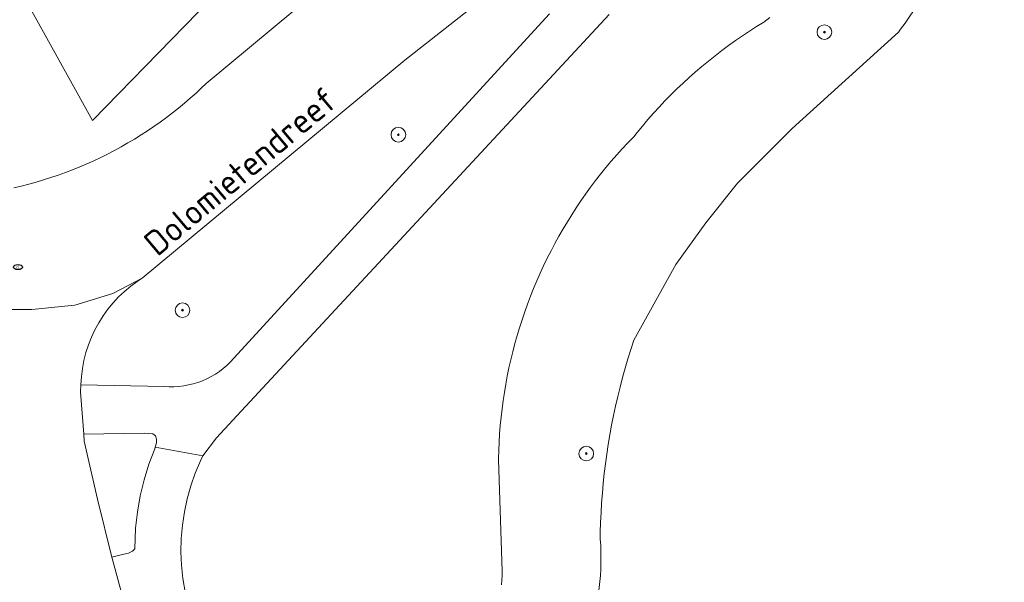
# Model space of a CAD drawing. Header units: metres. Extents: x 152610 to 160096, y 456114 to 462495.
# Tile 540 of 656: x 158378 to 158431, y 460654 to 460684. Entities that reach past the tile are written whole.
import ezdxf
from ezdxf.enums import TextEntityAlignment as Align

# ---------------------------------------------------------------- set-up
doc = ezdxf.new("R2010")
doc.units = ezdxf.units.M
doc.header["$LTSCALE"] = 0.5
doc.layers.get('0').update_dxf_attribs({"linetype": 'CONTINUOUS'})
for name, color, linetype, lineweight in [('B-PV-GK-BESCHOEIING-G', 251, 'GK-BESCHOEIING-SO', 18), ('B-PV-GR-BEPLANTING_CULTUUR_BOSPLANTSOEN-GV', 251, 'CONTINUOUS', 18), ('B-PV-GR-BOOM-S', 251, 'CONTINUOUS', 25), ('B-PV-GW-TALUD_KRUIN-G', 251, 'CONTINUOUS', 18), ('B-PV-IE-MEUBILAIR-S', 251, 'CONTINUOUS', 25), ('B-PV-OG-TERREIN_BEGROEID-GV', 251, 'CONTINUOUS', 18), ('B-PV-OG-TOPOGRAFIE-T18', 1, 'CONTINUOUS', 18), ('B-PV-OG-WATER_SLOOT-GV', 251, 'CONTINUOUS', 18), ('B-PV-VH-GESLOTENVERHARDING_ASFALT-GV', 251, 'CONTINUOUS', 18), ('B-PV-VH-OPENVERHARDING_STRAATBAKSTEEN-GV', 251, 'CONTINUOUS', 18)]:
    doc.layers.add(name, color=color, linetype=linetype, lineweight=lineweight)
doc.styles.add('NLCS-ISO', font='NLCS-ISO.ttf')
doc.styles.add('NLCS-ISO-M750-T18', font='NLCS-ISO.ttf', dxfattribs={"height": 1.35})
doc.linetypes.add('GK-BESCHOEIING-SO', pattern='A,18,-3,[1,NLCS.SHX,S=0.6,R=0,X=0,Y=0],-3', length=24)

# ---------------------------------------------------------------- blocks, each defined once
blk = doc.blocks.new('SIE-MEUBILAIR_PUT_RIOOLPUT-SO')
blk.add_ellipse((0, 0), major_axis=(1.25, 0), ratio=0.54)
at = {"style": 'NLCS-ISO'}
blk.add_text('ri', height=0.75, dxfattribs=at).set_placement((-0.04, 0.07), align=Align.MIDDLE_CENTER)
blk = doc.blocks.new('SGR-BOOM_GBKN-SO')
at = {"linetype": 'ByBlock', "lineweight": 18}
h = blk.add_hatch(color=0, dxfattribs=at)
h.dxf.hatch_style = 1
edge = h.paths.add_edge_path()
edge.add_arc((0, 0), 0.25, 0, 360)
at = {"color": 0, "linetype": 'ByBlock', "lineweight": 18}
for radius in [2, 0.25]:
    blk.add_circle((0, 0), radius, dxfattribs=at)
at = {"color": 0, "linetype": 'ByBlock', "lineweight": 18, "style": 'NLCS-ISO'}
blk.add_attdef('SOORT', (2.5, 0), '', height=1.5, dxfattribs=at)

msp = doc.modelspace()

# ---------------------------------------------------------------- linework, layer by layer
at = {"layer": 'B-PV-GK-BESCHOEIING-G', "flags": 128}
msp.add_lwpolyline([(158394.204, 460635.103), (158399.672, 460637.24), (158409.428, 460638.273), (158411.181, 460638.433), (158412.478, 460638.267), (158421.206, 460634.758), (158427.086, 460632.8), (158430.253, 460632.241), (158431.912, 460632.134), (158433.188, 460632.444), (158434.158, 460632.868), (158435.279, 460633.826), (158436.385, 460634.963), (158436.437, 460635.067), (158436.535, 460635.278), (158436.625, 460635.492), (158436.708, 460635.709), (158436.783, 460635.929), (158436.851, 460636.151), (158436.911, 460636.376), (158436.963, 460636.602), (158437.007, 460636.83), (158437.044, 460637.06), (158437.073, 460637.29), (158437.093, 460637.522), (158437.106, 460637.754), (158437.11, 460637.986), (158437.107, 460638.218), (158437.096, 460638.45), (158437.077, 460638.682), (158437.049, 460638.913), (158437.032, 460639.032), (158436.67, 460644.936), (158435.282, 460656.573), (158435.204, 460657.212), (158435.102, 460658.112), (158435.007, 460659.013), (158434.92, 460659.915), (158434.842, 460660.818), (158434.771, 460661.721), (158434.708, 460662.625), (158434.653, 460663.529), (158434.607, 460664.434), (158434.568, 460665.339), (158434.537, 460666.245), (158434.514, 460667.15), (158434.5, 460668.056), (158434.493, 460668.962), (158434.494, 460669.868), (158434.503, 460670.774), (158434.52, 460671.68), (158434.546, 460672.586), (158434.579, 460673.491), (158434.62, 460674.396), (158435.158, 460683.298), (158435.191, 460691.058), (158435.594, 460702.579), (158435.631, 460703.569), (158435.683, 460704.779), (158435.743, 460705.988), (158435.811, 460707.197), (158435.888, 460708.406), (158435.972, 460709.614), (158436.064, 460710.821), (158436.164, 460712.028), (158436.272, 460713.235), (158436.388, 460714.44), (158436.512, 460715.645), (158436.644, 460716.848), (158436.784, 460718.051), (158436.932, 460719.253), (158437.087, 460720.454), (158437.251, 460721.654), (158437.423, 460722.853), (158437.602, 460724.051), (158437.79, 460725.247), (158437.985, 460726.442), (158438.188, 460727.636), (158438.399, 460728.829), (158438.618, 460730.02), (158438.845, 460731.209), (158439.08, 460732.397), (158439.322, 460733.584), (158439.573, 460734.769), (158439.831, 460735.952), (158440.097, 460737.133), (158440.371, 460738.313), (158440.652, 460739.491), (158440.942, 460740.667), (158441.239, 460741.841), (158441.544, 460743.013), (158441.856, 460744.183), (158442.177, 460745.35), (158442.505, 460746.516), (158442.84, 460747.68), (158443.184, 460748.841), (158443.628, 460749.999), (158445.924, 460758.546), (158447.558, 460782.625), (158447.564, 460782.711), (158447.769, 460785.017), (158449.775, 460812.682), (158449.779, 460812.904), (158449.776, 460813.125), (158449.764, 460813.346), (158449.745, 460813.567), (158449.717, 460813.787), (158449.682, 460814.006), (158449.639, 460814.223), (158449.588, 460814.439), (158449.529, 460814.652), (158449.462, 460814.864), (158449.388, 460815.073), (158449.307, 460815.279), (158449.218, 460815.482), (158449.122, 460815.681), (158449.018, 460815.877), (158448.908, 460816.069), (158448.791, 460816.258), (158448.667, 460816.441), (158448.536, 460816.62), (158448.399, 460816.795), (158448.256, 460816.964), (158448.107, 460817.128), (158447.952, 460817.286), (158447.792, 460817.439), (158447.626, 460817.586), (158447.455, 460817.727), (158447.279, 460817.861), (158447.098, 460817.989), (158446.913, 460818.111), (158446.723, 460818.225), (158446.529, 460818.333), (158446.332, 460818.434), (158446.131, 460818.528), (158445.927, 460818.614), (158445.72, 460818.693), (158445.51, 460818.764), (158445.298, 460818.827), (158445.083, 460818.883), (158444.867, 460818.932), (158444.649, 460818.972), (158444.43, 460819.004), (158444.21, 460819.029), (158443.989, 460819.045), (158443.767, 460819.054), (158443.546, 460819.055), (158443.324, 460819.047), (158443.103, 460819.032), (158442.883, 460819.008), (158442.663, 460818.977), (158442.445, 460818.938), (158442.229, 460818.891), (158442.014, 460818.836), (158441.802, 460818.773), (158441.591, 460818.703), (158441.384, 460818.625), (158441.179, 460818.54), (158440.978, 460818.448), (158440.78, 460818.348), (158440.586, 460818.241), (158440.396, 460818.127), (158440.21, 460818.007), (158440.028, 460817.88), (158439.851, 460817.746), (158439.68, 460817.606), (158439.513, 460817.46), (158439.352, 460817.308), (158439.196, 460817.151), (158439.046, 460816.987), (158438.988, 460816.921), (158438.866, 460816.777), (158438.214, 460816.009), (158437.556, 460815.246), (158436.891, 460814.489), (158436.221, 460813.737), (158435.545, 460812.99), (158434.862, 460812.249), (158429.86, 460807.383), (158424.676, 460802.557), (158419.639, 460799.152), (158413.442, 460794.893), (158409.963, 460792.467), (158407.891, 460791.057), (158406.398, 460790.393), (158404.141, 460789.745), (158402.493, 460789.442), (158399.053, 460789.19), (158397.166, 460789.162), (158395.23, 460789.316), (158391.988, 460789.722), (158383.812, 460791.441), (158372.67, 460793.444), (158366.128, 460794.178), (158362.372, 460794.22), (158359.77, 460794.171), (158356.093, 460793.631), (158348.759, 460792.275), (158343.766, 460791.768), (158340.945, 460791.622), (158338.476, 460791.774), (158334.765, 460792.368), (158332.303, 460793.054), (158329.764, 460793.91), (158326.871, 460795.099), (158322.297, 460796.948), (158318.63, 460798.391), (158313.289, 460801.421), (158313.001, 460801.623), (158312.428, 460802.033), (158311.861, 460802.45), (158311.298, 460802.874), (158310.74, 460803.304), (158310.187, 460803.74), (158309.639, 460804.182), (158309.096, 460804.631), (158308.974, 460804.74), (158308.279, 460805.369), (158307.589, 460806.003), (158306.905, 460806.643), (158306.227, 460807.289), (158305.554, 460807.94), (158304.887, 460808.598), (158304.225, 460809.261), (158303.569, 460809.929), (158302.919, 460810.604), (158302.274, 460811.283), (158301.635, 460811.969), (158301.003, 460812.659), (158300.376, 460813.355), (158299.755, 460814.057), (158299.14, 460814.763), (158298.531, 460815.475), (158297.928, 460816.192), (158297.332, 460816.914), (158296.741, 460817.642), (158296.157, 460818.374), (158295.579, 460819.111), (158295.008, 460819.853), (158294.442, 460820.6), (158293.884, 460821.352), (158293.331, 460822.109), (158292.785, 460822.87), (158292.246, 460823.636), (158291.713, 460824.406), (158291.356, 460825.047), (158290.995, 460825.712), (158290.641, 460826.38), (158290.294, 460827.052), (158289.955, 460827.728), (158289.622, 460828.408), (158289.297, 460829.091), (158288.978, 460829.777), (158288.667, 460830.467), (158288.364, 460831.16), (158288.068, 460831.856), (158287.779, 460832.555), (158287.497, 460833.258), (158287.223, 460833.963), (158286.957, 460834.671), (158286.698, 460835.382), (158286.446, 460836.095), (158286.202, 460836.811), (158285.966, 460837.53), (158285.737, 460838.251), (158285.516, 460838.975), (158285.303, 460839.7), (158285.097, 460840.428), (158284.899, 460841.159), (158284.708, 460841.891), (158284.526, 460842.625), (158284.351, 460843.361), (158284.184, 460844.099), (158284.117, 460844.337), (158283.904, 460845.111), (158283.699, 460845.887), (158283.502, 460846.665), (158283.313, 460847.445), (158283.131, 460848.226), (158282.957, 460849.01), (158282.791, 460849.795), (158282.633, 460850.582), (158282.483, 460851.371), (158282.34, 460852.16), (158282.206, 460852.952), (158282.079, 460853.744), (158281.96, 460854.538), (158281.85, 460855.333), (158281.747, 460856.129), (158281.652, 460856.926), (158281.565, 460857.724), (158281.485, 460858.523), (158281.414, 460859.322), (158281.351, 460860.122), (158281.296, 460860.923), (158281.23, 460861.521), (158281.088, 460862.87), (158280.953, 460864.221), (158280.827, 460865.572), (158280.708, 460866.924), (158280.598, 460868.276), (158280.495, 460869.629), (158280.401, 460870.983), (158280.314, 460872.338), (158280.235, 460873.692), (158280.165, 460875.048), (158280.102, 460876.403), (158280.047, 460877.759), (158280.001, 460879.116), (158279.962, 460880.472), (158279.931, 460881.829), (158279.908, 460883.186), (158279.894, 460884.543), (158279.887, 460885.9), (158279.891, 460885.99), (158279.945, 460886.984), (158280.006, 460887.977), (158280.075, 460888.969), (158280.152, 460889.961), (158280.237, 460890.952), (158280.33, 460891.943), (158280.431, 460892.932), (158280.54, 460893.921), (158280.657, 460894.909), (158280.781, 460895.896), (158280.914, 460896.882), (158280.984, 460897.375), (158281.062, 460900.771), (158281.337, 460903.298), (158281.91, 460905.435), (158283.375, 460910.513), (158284.626, 460914.493), (158285.804, 460917.691), (158287.575, 460922.665), (158288.803, 460925.31), (158289.746, 460927.85), (158290.111, 460929.358), (158290.135, 460930.33), (158290.085, 460930.94), (158289.815, 460931.654), (158289.096, 460933.16), (158288.946, 460933.364), (158288.79, 460933.564), (158288.628, 460933.758), (158288.46, 460933.947), (158288.286, 460934.131), (158288.106, 460934.309), (158287.92, 460934.481), (158287.73, 460934.648), (158287.534, 460934.808), (158287.333, 460934.962), (158287.127, 460935.109), (158286.917, 460935.25), (158286.722, 460935.373), (158286.448, 460935.482), (158286.172, 460935.584), (158285.893, 460935.678), (158285.611, 460935.765), (158285.328, 460935.844), (158285.042, 460935.915), (158284.754, 460935.978), (158284.465, 460936.034), (158284.174, 460936.082), (158283.882, 460936.121), (158283.589, 460936.153), (158283.296, 460936.177), (158283.002, 460936.193), (158282.707, 460936.201), (158282.413, 460936.201), (158282.118, 460936.193), (158281.824, 460936.177), (158281.53, 460936.153), (158281.238, 460936.121), (158280.946, 460936.081), (158280.655, 460936.033), (158280.366, 460935.977), (158280.078, 460935.913), (158279.792, 460935.842), (158279.509, 460935.763), (158279.227, 460935.676), (158278.948, 460935.582), (158278.672, 460935.48), (158278.398, 460935.37), (158278.128, 460935.254), (158277.861, 460935.129), (158277.597, 460934.998), (158277.337, 460934.86), (158277.081, 460934.714), (158276.829, 460934.562), (158276.816, 460934.554), (158276.615, 460934.376), (158276.42, 460934.192), (158276.23, 460934.002), (158276.046, 460933.807), (158275.868, 460933.607), (158275.696, 460933.401), (158275.53, 460933.19), (158275.371, 460932.974), (158275.218, 460932.754), (158275.072, 460932.529), (158274.932, 460932.3), (158274.799, 460932.067), (158274.674, 460931.83), (158274.555, 460931.589), (158274.444, 460931.345), (158274.34, 460931.098), (158274.244, 460930.847), (158274.154, 460930.594), (158274.073, 460930.339), (158273.999, 460930.081), (158273.933, 460929.821), (158273.875, 460929.559), (158273.824, 460929.296), (158273.782, 460929.031), (158273.747, 460928.765), (158273.72, 460928.498), (158273.702, 460928.23), (158273.691, 460927.962), (158273.688, 460927.694), (158273.693, 460927.426), (158273.707, 460927.158), (158273.728, 460926.89), (158273.757, 460926.624), (158273.794, 460926.358), (158273.839, 460926.094), (158273.892, 460925.831), (158273.953, 460925.569), (158274.021, 460925.31), (158274.098, 460925.053), (158274.129, 460924.954), (158275.155, 460920.831), (158276.3, 460916.739), (158276.366, 460916.372), (158276.521, 460915.479), (158276.668, 460914.584), (158276.808, 460913.688), (158276.939, 460912.791), (158277.062, 460911.893), (158277.178, 460910.994), (158277.285, 460910.094), (158277.385, 460909.193), (158277.477, 460908.291), (158277.56, 460907.388), (158277.636, 460906.485), (158277.704, 460905.581), (158277.764, 460904.676), (158277.816, 460903.771), (158277.859, 460902.866), (158277.895, 460901.96), (158277.923, 460901.054), (158277.943, 460900.147), (158277.955, 460899.241), (158277.959, 460898.334), (158277.954, 460897.428), (158277.942, 460896.521), (158277.922, 460895.615), (158277.918, 460895.406), (158277.897, 460894.456), (158277.868, 460893.506), (158277.831, 460892.556), (158277.786, 460891.607), (158277.733, 460890.658), (158277.672, 460889.709), (158277.603, 460888.762), (158277.526, 460887.814), (158277.441, 460886.868), (158277.348, 460885.922), (158277.247, 460884.977), (158277.139, 460884.033), (158277.022, 460883.089), (158276.897, 460882.147), (158276.676, 460878.466), (158276.445, 460874.69), (158276.457, 460870.098), (158276.5, 460869.892), (158276.595, 460869.48), (158276.697, 460869.07), (158276.807, 460868.662), (158276.925, 460868.256), (158277.05, 460867.852), (158277.183, 460867.451), (158277.324, 460867.052), (158277.472, 460866.657), (158277.627, 460866.264), (158277.79, 460865.874), (158277.961, 460865.487), (158278.138, 460865.104), (158278.323, 460864.723), (158278.515, 460864.347), (158278.714, 460863.974), (158278.92, 460863.605), (158279.133, 460863.24), (158279.352, 460862.881), (158279.365, 460862.859), (158279.482, 460862.657), (158279.592, 460862.45), (158279.696, 460862.24), (158279.791, 460862.026), (158279.88, 460861.809), (158279.961, 460861.589), (158280.034, 460861.367), (158280.1, 460861.142), (158280.158, 460860.915), (158280.209, 460860.687), (158280.251, 460860.456), (158280.286, 460860.225), (158280.313, 460859.992), (158280.331, 460859.759), (158280.342, 460859.525), (158280.345, 460859.29), (158280.34, 460859.056), (158280.326, 460858.822), (158280.305, 460858.589), (158280.276, 460858.357), (158280.239, 460858.126), (158280.194, 460857.896), (158280.141, 460857.667), (158280.081, 460857.441), (158280.012, 460857.217), (158279.936, 460856.996), (158279.853, 460856.777), (158279.762, 460856.561), (158279.664, 460856.348), (158279.559, 460856.139), (158279.446, 460855.934), (158279.327, 460855.732), (158279.201, 460855.535), (158279.068, 460855.342), (158278.929, 460855.154), (158278.783, 460854.97), (158278.631, 460854.792), (158278.473, 460854.619), (158278.31, 460854.451), (158278.14, 460854.29), (158277.966, 460854.134), (158277.786, 460853.984), (158277.601, 460853.84), (158277.411, 460853.703), (158277.217, 460853.572), (158277.018, 460853.448), (158276.815, 460853.331), (158276.335, 460852.967), (158275.86, 460852.596), (158275.39, 460852.219), (158274.925, 460851.836), (158274.465, 460851.446), (158274.01, 460851.051), (158273.56, 460850.649), (158273.116, 460850.242), (158272.678, 460849.829), (158272.245, 460849.41), (158271.817, 460848.985), (158271.395, 460848.554), (158270.979, 460848.119), (158270.569, 460847.677), (158270.164, 460847.23), (158269.766, 460846.778), (158269.374, 460846.321), (158268.987, 460845.858), (158268.607, 460845.39), (158268.233, 460844.918), (158267.866, 460844.44), (158267.505, 460843.958), (158267.15, 460843.471), (158266.802, 460842.979), (158266.46, 460842.482), (158266.125, 460841.981), (158265.797, 460841.476), (158265.475, 460840.966), (158265.16, 460840.453), (158265.013, 460840.207), (158264.962, 460840.122), (158264.449, 460839.277), (158263.929, 460838.437), (158263.403, 460837.6), (158262.87, 460836.768), (158262.33, 460835.94), (158261.783, 460835.117), (158261.23, 460834.298), (158260.67, 460833.483), (158260.103, 460832.673), (158259.53, 460831.868), (158258.951, 460831.067), (158258.365, 460830.271), (158257.772, 460829.48), (158257.174, 460828.694), (158256.568, 460827.912), (158255.957, 460827.136), (158255.648, 460826.75), (158252.114, 460823), (158249.217, 460820.633), (158245.157, 460816.851), (158241.433, 460813.794), (158238.545, 460811.485), (158237.549, 460810.365), (158237.104, 460809.658), (158236.804, 460808.475), (158236.721, 460807.788), (158236.811, 460806.912), (158236.919, 460806.064), (158237.199, 460805.331), (158237.564, 460804.637), (158238.13, 460803.857), (158238.867, 460802.984), (158239.661, 460802.32), (158240.731, 460801.8), (158241.446, 460801.736), (158243.286, 460801.696), (158246.878, 460802.045), (158252.024, 460802.334), (158262.872, 460802.329), (158263.649, 460802.302), (158264.56, 460802.264), (158265.469, 460802.218), (158266.379, 460802.163), (158267.287, 460802.101), (158268.196, 460802.03), (158269.103, 460801.952), (158270.01, 460801.866), (158270.916, 460801.771), (158271.821, 460801.669), (158272.725, 460801.559), (158273.629, 460801.441), (158274.531, 460801.315), (158275.432, 460801.181), (158276.331, 460801.039), (158277.23, 460800.889), (158278.863, 460800.455), (158278.971, 460800.426), (158279.325, 460800.363), (158280.474, 460800.154), (158281.622, 460799.936), (158282.768, 460799.711), (158283.913, 460799.478), (158285.056, 460799.237), (158286.197, 460798.989), (158287.337, 460798.732), (158288.475, 460798.468), (158289.611, 460798.196), (158290.745, 460797.916), (158291.877, 460797.628), (158293.007, 460797.333), (158293.571, 460797.182), (158297.682, 460796.253), (158306.52, 460793.64), (158313.946, 460791.308), (158323.08, 460788.544), (158329.405, 460787.198), (158333.001, 460786.642), (158334.936, 460786.554), (158339.069, 460786.856), (158346.809, 460787.824), (158353.804, 460788.872), (158354.213, 460788.949), (158354.878, 460789.069), (158355.544, 460789.18), (158356.211, 460789.284), (158356.88, 460789.38), (158357.55, 460789.467), (158358.22, 460789.547), (158358.892, 460789.619), (158359.564, 460789.683), (158360.238, 460789.739), (158360.911, 460789.787), (158361.586, 460789.827), (158362.26, 460789.859), (158362.935, 460789.883), (158366.139, 460790.166), (158368.073, 460790.25), (158371.078, 460789.757), (158380.199, 460787.747), (158387.394, 460786.08), (158394.961, 460784.168), (158398.082, 460783.152), (158400.2, 460782.655), (158402.651, 460782.389), (158403.938, 460782.376), (158405.538, 460782.583), (158407.499, 460783.182), (158410.8, 460784.854), (158414.176, 460786.813), (158421.344, 460791.343), (158425.56, 460795.069), (158428.201, 460797.263), (158430.188, 460798.415), (158432.024, 460799.223), (158433.272, 460799.496), (158434.51, 460799.691), (158435.512, 460799.678), (158435.571, 460799.678), (158435.812, 460799.673), (158436.052, 460799.66), (158436.292, 460799.64), (158436.531, 460799.611), (158436.769, 460799.574), (158437.006, 460799.529), (158437.241, 460799.477), (158437.474, 460799.417), (158437.705, 460799.349), (158437.934, 460799.273), (158438.16, 460799.19), (158438.383, 460799.099), (158438.603, 460799.001), (158438.82, 460798.896), (158439.033, 460798.784), (158439.242, 460798.664), (158439.447, 460798.538), (158439.648, 460798.405), (158439.844, 460798.265), (158440.036, 460798.119), (158440.222, 460797.967), (158440.404, 460797.809), (158440.58, 460797.644), (158440.75, 460797.474), (158440.915, 460797.298), (158441.074, 460797.117), (158441.227, 460796.931), (158441.373, 460796.74), (158441.513, 460796.544), (158441.628, 460796.364), (158441.826, 460796.046), (158442.016, 460795.723), (158442.199, 460795.397), (158442.376, 460795.066), (158442.545, 460794.732), (158442.707, 460794.395), (158442.862, 460794.054), (158443.009, 460793.709), (158443.149, 460793.362), (158443.282, 460793.012), (158443.407, 460792.659), (158443.525, 460792.303), (158443.635, 460791.945), (158443.737, 460791.585), (158443.832, 460791.222), (158443.918, 460790.858), (158443.997, 460790.492), (158444.069, 460790.124), (158444.132, 460789.755), (158444.187, 460789.385), (158444.235, 460789.013), (158444.274, 460788.641), (158444.306, 460788.268), (158444.33, 460787.894), (158444.345, 460787.52), (158444.353, 460787.145), (158444.352, 460786.771), (158444.344, 460786.396), (158444.328, 460786.022), (158444.303, 460785.648), (158444.271, 460785.275), (158444.257, 460785.179), (158443.906, 460782.774), (158443.891, 460782.664), (158443.821, 460782.182), (158443.743, 460781.7), (158443.657, 460781.221), (158443.564, 460780.742), (158443.462, 460780.265), (158443.353, 460779.79), (158443.235, 460779.317), (158443.111, 460778.846), (158442.978, 460778.377), (158442.838, 460777.91), (158442.69, 460777.445), (158442.534, 460776.983), (158442.371, 460776.524), (158442.2, 460776.067), (158442.022, 460775.613), (158441.837, 460775.163), (158441.644, 460774.715), (158441.444, 460774.27), (158441.236, 460773.829), (158441.021, 460773.392), (158440.911, 460773.175), (158439.832, 460771.612), (158438.961, 460770.654), (158437.216, 460769.1), (158434.467, 460766.472), (158429.972, 460762.293), (158429.745, 460762.115), (158429.297, 460761.752), (158428.853, 460761.383), (158428.415, 460761.008), (158427.982, 460760.628), (158427.554, 460760.241), (158427.131, 460759.848), (158426.714, 460759.449), (158426.303, 460759.045), (158425.897, 460758.635), (158425.497, 460758.219), (158425.103, 460757.798), (158424.715, 460757.372), (158424.332, 460756.94), (158423.956, 460756.503), (158423.586, 460756.06), (158423.221, 460755.613), (158422.864, 460755.161), (158422.512, 460754.703), (158422.167, 460754.241), (158421.828, 460753.774), (158421.496, 460753.303), (158421.17, 460752.826), (158420.851, 460752.346), (158420.539, 460751.861), (158420.233, 460751.372), (158419.935, 460750.878), (158419.643, 460750.381), (158419.425, 460749.999), (158416.895, 460745.406), (158416.596, 460744.735), (158416.304, 460744.062), (158416.024, 460743.394), (158415.474, 460742.023), (158415.213, 460741.338), (158414.958, 460740.65), (158414.711, 460739.959), (158414.472, 460739.265), (158414.241, 460738.569), (158414.016, 460737.87), (158413.8, 460737.169), (158413.591, 460736.466), (158413.39, 460735.76), (158413.197, 460735.052), (158413.011, 460734.342), (158412.833, 460733.631), (158412.663, 460732.917), (158412.501, 460732.201), (158412.346, 460731.484), (158412.199, 460730.765), (158412.061, 460730.045), (158412.014, 460729.793), (158412.033, 460729.354), (158412.06, 460728.914), (158412.095, 460728.476), (158412.137, 460728.038), (158412.188, 460727.601), (158412.247, 460727.165), (158412.313, 460726.73), (158412.388, 460726.297), (158412.47, 460725.865), (158412.56, 460725.434), (158412.658, 460725.005), (158412.764, 460724.578), (158412.878, 460724.153), (158412.999, 460723.73), (158413.128, 460723.31), (158413.265, 460722.892), (158413.409, 460722.476), (158413.56, 460722.063), (158413.72, 460721.653), (158413.886, 460721.246), (158414.06, 460720.842), (158414.241, 460720.441), (158414.43, 460720.044), (158414.626, 460719.65), (158414.829, 460719.259), (158415.039, 460718.873), (158415.255, 460718.49), (158415.479, 460718.111), (158415.71, 460717.737), (158415.947, 460717.366), (158416.192, 460717.001), (158416.442, 460716.639), (158416.7, 460716.282), (158416.964, 460715.93), (158417.234, 460715.583), (158417.51, 460715.241), (158417.793, 460714.904), (158418.081, 460714.572), (158418.376, 460714.245), (158418.676, 460713.924), (158418.983, 460713.608), (158419.295, 460713.298), (158419.612, 460712.994), (158419.935, 460712.695), (158420.264, 460712.403), (158420.598, 460712.116), (158420.937, 460711.835), (158421.28, 460711.561), (158421.629, 460711.293), (158421.983, 460711.032), (158422.341, 460710.776), (158422.704, 460710.528), (158423.072, 460710.286), (158423.444, 460710.051), (158423.819, 460709.822), (158424.081, 460709.669), (158424.209, 460709.611), (158424.479, 460709.483), (158424.744, 460709.348), (158425.006, 460709.206), (158425.265, 460709.057), (158425.519, 460708.901), (158425.768, 460708.739), (158426.014, 460708.569), (158426.254, 460708.393), (158426.49, 460708.211), (158426.721, 460708.023), (158426.947, 460707.828), (158427.167, 460707.627), (158427.382, 460707.421), (158427.592, 460707.209), (158427.795, 460706.991), (158427.993, 460706.768), (158428.185, 460706.54), (158428.37, 460706.306), (158428.549, 460706.068), (158428.722, 460705.825), (158428.888, 460705.578), (158429.047, 460705.326), (158429.2, 460705.07), (158429.345, 460704.809), (158429.484, 460704.546), (158429.615, 460704.278), (158429.74, 460704.007), (158429.857, 460703.733), (158429.966, 460703.456), (158430.068, 460703.176), (158430.163, 460702.893), (158430.249, 460702.608), (158430.329, 460702.32), (158430.42, 460701.95), (158428.933, 460690.288), (158428.348, 460688.69), (158428.2, 460688.309), (158428.045, 460687.931), (158427.882, 460687.557), (158427.712, 460687.185), (158427.535, 460686.817), (158427.35, 460686.453), (158427.159, 460686.092), (158426.96, 460685.736), (158426.755, 460685.383), (158426.542, 460685.034), (158426.323, 460684.689), (158426.097, 460684.349), (158425.865, 460684.013), (158425.626, 460683.682), (158425.503, 460683.519), (158419.706, 460678.275), (158416.726, 460675.288), (158415, 460673.127), (158413.37, 460670.851), (158411.077, 460666.723), (158410.912, 460666.216), (158410.753, 460665.706), (158410.603, 460665.194), (158410.46, 460664.68), (158410.325, 460664.164), (158410.197, 460663.645), (158410.078, 460663.125), (158409.966, 460662.603), (158409.862, 460662.08), (158409.766, 460661.555), (158409.678, 460661.028), (158409.597, 460660.501), (158409.525, 460659.972), (158409.46, 460659.442), (158409.404, 460658.911), (158409.355, 460658.38), (158409.315, 460657.848), (158409.282, 460657.315), (158409.257, 460656.782), (158409.241, 460656.248), (158409.235, 460655.959), (158409.242, 460655.87), (158409.263, 460655.538), (158409.275, 460655.207), (158409.28, 460654.875), (158409.277, 460654.543), (158409.266, 460654.211), (158409.246, 460653.88), (158409.219, 460653.549), (158409.184, 460653.219), (158409.141, 460652.89), (158409.09, 460652.562), (158409.031, 460652.236), (158408.964, 460651.911), (158408.889, 460651.587), (158408.807, 460651.266), (158408.717, 460650.946), (158408.619, 460650.629), (158408.513, 460650.315), (158408.401, 460650.003), (158408.28, 460649.693), (158408.152, 460649.387), (158408.017, 460649.084), (158407.874, 460648.784), (158407.725, 460648.488), (158407.568, 460648.196), (158407.404, 460647.907), (158407.234, 460647.622), (158407.056, 460647.342), (158406.872, 460647.066), (158406.681, 460646.794), (158406.484, 460646.527), (158406.28, 460646.265), (158406.07, 460646.008), (158405.854, 460645.757), (158405.632, 460645.51), (158405.404, 460645.269), (158405.17, 460645.033), (158404.931, 460644.803), (158404.686, 460644.579), (158404.436, 460644.361), (158404.181, 460644.149), (158403.921, 460643.943), (158403.655, 460643.744), (158403.386, 460643.55), (158403.111, 460643.364), (158402.832, 460643.184), (158402.549, 460643.011), (158402.262, 460642.845), (158401.97, 460642.686), (158401.675, 460642.534), (158401.377, 460642.389), (158401.075, 460642.251), (158393.045, 460640.011), (158392.433, 460639.8)], dxfattribs=at)
at = {"layer": 'B-PV-GR-BEPLANTING_CULTUUR_BOSPLANTSOEN-GV', "flags": 128}
for points in [[(158388.75, 460686.108), (158381.536, 460678.702), (158372.391, 460695.173)], [(158377.248, 460675.026), (158377.656, 460675.123), (158378.063, 460675.227), (158378.467, 460675.339), (158378.869, 460675.459), (158379.269, 460675.587), (158379.667, 460675.722), (158380.062, 460675.864), (158380.453, 460676.015), (158380.843, 460676.172), (158381.229, 460676.337), (158381.611, 460676.51), (158381.991, 460676.689), (158382.367, 460676.876), (158382.739, 460677.07), (158383.108, 460677.271), (158383.472, 460677.479), (158383.833, 460677.694), (158384.189, 460677.915), (158384.541, 460678.144), (158384.889, 460678.379), (158385.232, 460678.621), (158385.571, 460678.869), (158385.905, 460679.123), (158386.233, 460679.384), (158386.557, 460679.652), (158386.876, 460679.925), (158387.189, 460680.204), (158387.497, 460680.489), (158387.741, 460680.723), (158399.776, 460690.745)]]:
    msp.add_lwpolyline(points, dxfattribs=at)
at = {"layer": 'B-PV-GW-TALUD_KRUIN-G', "flags": 128}
msp.add_lwpolyline([(158418.483, 460684.323), (158418.155, 460684.069), (158417.763, 460683.828), (158417.375, 460683.579), (158416.991, 460683.324), (158416.612, 460683.063), (158416.238, 460682.794), (158415.868, 460682.52), (158415.503, 460682.239), (158415.143, 460681.951), (158414.788, 460681.658), (158414.438, 460681.358), (158414.093, 460681.053), (158413.754, 460680.741), (158413.42, 460680.424), (158413.092, 460680.1), (158412.769, 460679.772), (158412.453, 460679.437), (158412.142, 460679.097), (158411.837, 460678.752), (158411.538, 460678.402), (158411.245, 460678.046), (158411.064, 460677.82), (158410.749, 460677.494), (158410.439, 460677.162), (158410.136, 460676.824), (158409.838, 460676.482), (158409.547, 460676.134), (158409.262, 460675.781), (158408.983, 460675.423), (158408.71, 460675.06), (158408.444, 460674.693), (158408.184, 460674.32), (158407.931, 460673.944), (158407.685, 460673.563), (158407.445, 460673.177), (158407.212, 460672.788), (158406.986, 460672.394), (158406.767, 460671.997), (158406.556, 460671.595), (158406.351, 460671.19), (158406.153, 460670.782), (158405.963, 460670.37), (158405.78, 460669.955), (158405.604, 460669.536), (158405.436, 460669.115), (158405.275, 460668.691), (158405.121, 460668.264), (158404.976, 460667.834), (158404.837, 460667.402), (158404.707, 460666.967), (158404.584, 460666.53), (158404.469, 460666.091), (158404.361, 460665.65), (158404.262, 460665.208), (158404.17, 460664.763), (158404.086, 460664.317), (158404.01, 460663.87), (158403.942, 460663.421), (158403.881, 460662.971), (158403.829, 460662.521), (158403.784, 460662.069), (158403.748, 460661.617), (158403.72, 460661.164), (158403.699, 460660.71), (158403.687, 460660.257), (158403.686, 460660.215), (158403.896, 460654.11), (158403.89, 460653.879), (158403.876, 460653.622), (158403.854, 460653.366)], dxfattribs=at)
at = {"layer": 'B-PV-OG-TERREIN_BEGROEID-GV', "flags": 128}
for points in [[(158403.486, 460685.862), (158398.571, 460682.001), (158384.256, 460670.105)], [(158389.26, 460665.737), (158406.474, 460684.529)], [(158409.732, 460684.483), (158389.189, 460662.351), (158388.308, 460661.384), (158387.569, 460660.409), (158387.433, 460660.135), (158387.148, 460659.462), (158386.907, 460658.772), (158386.709, 460658.068), (158386.556, 460657.353), (158386.448, 460656.63), (158386.385, 460655.902), (158386.369, 460655.171), (158386.398, 460654.44), (158386.473, 460653.713), (158386.594, 460652.992)], [(158418.483, 460684.323), (158418.155, 460684.069), (158417.763, 460683.828), (158417.375, 460683.579), (158416.991, 460683.324), (158416.612, 460683.063), (158416.238, 460682.794), (158415.868, 460682.52), (158415.503, 460682.239), (158415.143, 460681.951), (158414.788, 460681.658), (158414.438, 460681.358), (158414.093, 460681.053), (158413.754, 460680.741), (158413.42, 460680.424), (158413.092, 460680.1), (158412.769, 460679.772), (158412.453, 460679.437), (158412.142, 460679.097), (158411.837, 460678.752), (158411.538, 460678.402), (158411.245, 460678.046), (158411.064, 460677.82), (158410.749, 460677.494), (158410.439, 460677.162), (158410.136, 460676.824), (158409.838, 460676.482), (158409.547, 460676.134), (158409.262, 460675.781), (158408.983, 460675.423), (158408.71, 460675.06), (158408.444, 460674.693), (158408.184, 460674.32), (158407.931, 460673.944), (158407.685, 460673.563), (158407.445, 460673.177), (158407.212, 460672.788), (158406.986, 460672.394), (158406.767, 460671.997), (158406.556, 460671.595), (158406.351, 460671.19), (158406.153, 460670.782), (158405.963, 460670.37), (158405.78, 460669.955), (158405.604, 460669.536), (158405.436, 460669.115), (158405.275, 460668.691), (158405.121, 460668.264), (158404.976, 460667.834), (158404.837, 460667.402), (158404.707, 460666.967), (158404.584, 460666.53), (158404.469, 460666.091), (158404.361, 460665.65), (158404.262, 460665.208), (158404.17, 460664.763), (158404.086, 460664.317), (158404.01, 460663.87), (158403.942, 460663.421), (158403.881, 460662.971), (158403.829, 460662.521), (158403.784, 460662.069), (158403.748, 460661.617), (158403.72, 460661.164), (158403.699, 460660.71), (158403.687, 460660.257), (158403.686, 460660.215), (158403.896, 460654.11), (158403.89, 460653.879), (158403.876, 460653.622), (158403.854, 460653.366)], [(158403.854, 460653.366), (158403.876, 460653.622), (158403.89, 460653.879), (158403.896, 460654.11), (158403.686, 460660.215), (158403.687, 460660.257), (158403.699, 460660.71), (158403.72, 460661.164), (158403.748, 460661.617), (158403.784, 460662.069), (158403.829, 460662.521), (158403.881, 460662.971), (158403.942, 460663.421), (158404.01, 460663.87), (158404.086, 460664.317), (158404.17, 460664.763), (158404.262, 460665.208), (158404.361, 460665.65), (158404.469, 460666.091), (158404.584, 460666.53), (158404.707, 460666.967), (158404.837, 460667.402), (158404.976, 460667.834), (158405.121, 460668.264), (158405.275, 460668.691), (158405.436, 460669.115), (158405.604, 460669.536), (158405.78, 460669.955), (158405.963, 460670.37), (158406.153, 460670.782), (158406.351, 460671.19), (158406.556, 460671.595), (158406.767, 460671.997), (158406.986, 460672.394), (158407.212, 460672.788), (158407.445, 460673.177), (158407.685, 460673.563), (158407.931, 460673.944), (158408.184, 460674.32), (158408.444, 460674.693), (158408.71, 460675.06), (158408.983, 460675.423), (158409.262, 460675.781), (158409.547, 460676.134), (158409.838, 460676.482), (158410.136, 460676.824), (158410.439, 460677.162), (158410.749, 460677.494), (158411.064, 460677.82), (158411.245, 460678.046), (158411.538, 460678.402), (158411.837, 460678.752), (158412.142, 460679.097), (158412.453, 460679.437), (158412.769, 460679.772), (158413.092, 460680.1), (158413.42, 460680.424), (158413.754, 460680.741), (158414.093, 460681.053), (158414.438, 460681.358), (158414.788, 460681.658), (158415.143, 460681.951), (158415.503, 460682.239), (158415.868, 460682.52), (158416.238, 460682.794), (158416.612, 460683.063), (158416.991, 460683.324), (158417.375, 460683.579), (158417.763, 460683.828), (158418.155, 460684.069), (158418.483, 460684.323)], [(158409.184, 460653.219), (158409.219, 460653.549), (158409.246, 460653.88), (158409.266, 460654.211), (158409.277, 460654.543), (158409.28, 460654.875), (158409.275, 460655.207), (158409.263, 460655.538), (158409.242, 460655.87), (158409.235, 460655.959), (158409.241, 460656.248), (158409.257, 460656.782), (158409.282, 460657.315), (158409.315, 460657.848), (158409.355, 460658.38), (158409.404, 460658.911), (158409.46, 460659.442), (158409.525, 460659.972), (158409.597, 460660.501), (158409.678, 460661.028), (158409.766, 460661.555), (158409.862, 460662.08), (158409.966, 460662.603), (158410.078, 460663.125), (158410.197, 460663.645), (158410.325, 460664.163), (158410.46, 460664.68), (158410.603, 460665.194), (158410.753, 460665.706), (158410.912, 460666.216), (158411.077, 460666.723), (158413.37, 460670.851), (158415, 460673.127), (158416.725, 460675.288), (158419.706, 460678.275), (158425.503, 460683.519), (158425.626, 460683.682), (158425.865, 460684.013), (158426.097, 460684.349)], [(158384.256, 460670.105), (158383.987, 460669.93), (158383.629, 460669.667), (158383.287, 460669.383), (158382.964, 460669.077), (158382.661, 460668.752), (158382.378, 460668.409), (158382.118, 460668.048), (158381.881, 460667.672), (158381.668, 460667.282), (158381.48, 460666.879), (158381.318, 460666.465), (158381.182, 460666.041), (158381.073, 460665.61), (158380.991, 460665.173), (158380.937, 460664.732), (158380.91, 460664.288), (158385.448, 460664.191)]]:
    msp.add_lwpolyline(points, dxfattribs=at)
at = {"layer": 'B-PV-OG-TERREIN_BEGROEID-GV'}
msp.add_lwpolyline([(158385.448, 460664.191, 0.237722), (158389.26, 460665.737)], format="xyb", dxfattribs=at)
at = {"layer": 'B-PV-OG-TERREIN_BEGROEID-GV', "flags": 128}
msp.add_lwpolyline([(158381.094, 460661.211), (158381.816, 460658.043), (158382.594, 460654.888), (158383.25, 460655.046), (158383.334, 460655.055), (158383.417, 460655.073), (158383.498, 460655.098), (158383.577, 460655.13), (158383.652, 460655.17), (158383.722, 460655.217), (158383.788, 460655.27), (158383.849, 460655.329), (158383.894, 460656.455), (158383.993, 460657.344), (158384.148, 460658.225), (158384.358, 460659.095), (158384.622, 460659.95), (158384.939, 460660.786), (158384.966, 460660.878), (158385.041, 460661.125), (158385.035, 460661.318), (158384.979, 460661.497), (158384.831, 460661.605), (158384.369, 460661.649), (158381.064, 460661.601)], close=True, dxfattribs=at)
at = {"layer": 'B-PV-OG-WATER_SLOOT-GV', "flags": 128}
msp.add_lwpolyline([(158426.097, 460684.349), (158425.865, 460684.013), (158425.626, 460683.682), (158425.503, 460683.519), (158419.706, 460678.275), (158416.725, 460675.288), (158415, 460673.127), (158413.37, 460670.851), (158411.077, 460666.723), (158410.912, 460666.216), (158410.753, 460665.706), (158410.603, 460665.194), (158410.46, 460664.68), (158410.325, 460664.163), (158410.197, 460663.645), (158410.078, 460663.125), (158409.966, 460662.603), (158409.862, 460662.08), (158409.766, 460661.555), (158409.678, 460661.028), (158409.597, 460660.501), (158409.525, 460659.972), (158409.46, 460659.442), (158409.404, 460658.911), (158409.355, 460658.38), (158409.315, 460657.848), (158409.282, 460657.315), (158409.257, 460656.782), (158409.241, 460656.248), (158409.235, 460655.959), (158409.242, 460655.87), (158409.263, 460655.538), (158409.275, 460655.207), (158409.28, 460654.875), (158409.277, 460654.543), (158409.266, 460654.211), (158409.246, 460653.88), (158409.219, 460653.549), (158409.184, 460653.219)], dxfattribs=at)
at = {"layer": 'B-PV-VH-GESLOTENVERHARDING_ASFALT-GV', "flags": 128}
for points in [[(158406.474, 460684.529), (158389.26, 460665.737)], [(158380.892, 460663.875), (158381.064, 460661.601), (158384.369, 460661.649), (158384.831, 460661.605), (158384.979, 460661.497), (158385.035, 460661.318), (158385.041, 460661.125), (158384.966, 460660.878), (158387.569, 460660.409), (158388.308, 460661.384), (158389.189, 460662.351), (158409.732, 460684.483)], [(158385.448, 460664.191), (158380.91, 460664.288), (158380.892, 460663.875)], [(158386.594, 460652.992), (158386.473, 460653.713), (158386.398, 460654.44), (158386.369, 460655.171), (158386.385, 460655.902), (158386.448, 460656.63), (158386.556, 460657.353), (158386.709, 460658.068), (158386.907, 460658.772), (158387.148, 460659.462), (158387.433, 460660.135), (158387.569, 460660.409), (158384.966, 460660.878), (158384.939, 460660.786), (158384.622, 460659.95), (158384.358, 460659.095), (158384.148, 460658.225), (158383.993, 460657.344), (158383.894, 460656.455), (158383.849, 460655.329), (158383.788, 460655.27), (158383.722, 460655.217), (158383.652, 460655.17), (158383.577, 460655.13), (158383.498, 460655.098), (158383.417, 460655.073), (158383.334, 460655.055), (158383.25, 460655.046), (158382.594, 460654.888), (158384.102, 460649.343)]]:
    msp.add_lwpolyline(points, dxfattribs=at)
at = {"layer": 'B-PV-VH-GESLOTENVERHARDING_ASFALT-GV'}
msp.add_lwpolyline([(158389.26, 460665.737, -0.237722), (158385.448, 460664.191)], format="xyb", dxfattribs=at)
at = {"layer": 'B-PV-VH-OPENVERHARDING_STRAATBAKSTEEN-GV', "flags": 128}
for points in [[(158399.776, 460690.745), (158387.741, 460680.723), (158387.497, 460680.489), (158387.189, 460680.204), (158386.876, 460679.925), (158386.557, 460679.652), (158386.233, 460679.384), (158385.905, 460679.123), (158385.571, 460678.869), (158385.232, 460678.621), (158384.889, 460678.379), (158384.541, 460678.144), (158384.189, 460677.915), (158383.833, 460677.694), (158383.472, 460677.479), (158383.108, 460677.271), (158382.739, 460677.07), (158382.367, 460676.876), (158381.991, 460676.689), (158381.611, 460676.51), (158381.229, 460676.337), (158380.843, 460676.172), (158380.453, 460676.015), (158380.062, 460675.864), (158379.667, 460675.722), (158379.269, 460675.587), (158378.869, 460675.459), (158378.467, 460675.339), (158378.063, 460675.227), (158377.656, 460675.123), (158377.248, 460675.026)], [(158375.47, 460668.385), (158378.234, 460668.385), (158380.582, 460668.636), (158382.655, 460669.264), (158384.256, 460670.105), (158398.571, 460682.001), (158403.486, 460685.862)], [(158384.102, 460649.343), (158382.594, 460654.888), (158381.816, 460658.043), (158381.094, 460661.211), (158381.064, 460661.601), (158380.892, 460663.875), (158380.91, 460664.288), (158380.937, 460664.732), (158380.991, 460665.173), (158381.073, 460665.61), (158381.182, 460666.041), (158381.318, 460666.465), (158381.48, 460666.879), (158381.668, 460667.282), (158381.881, 460667.672), (158382.118, 460668.048), (158382.378, 460668.409), (158382.661, 460668.752), (158382.964, 460669.077), (158383.287, 460669.383), (158383.629, 460669.667), (158383.987, 460669.93), (158384.256, 460670.105), (158382.655, 460669.264), (158380.582, 460668.636), (158378.234, 460668.385), (158375.47, 460668.385)]]:
    msp.add_lwpolyline(points, dxfattribs=at)

# ---------------------------------------------------------------- block references
at = {"layer": 'B-PV-GR-BOOM-S', "xscale": 0.2, "yscale": 0.2, "zscale": 0.2}
for p in [(158421.466, 460683.527), (158398.226, 460677.929), (158386.453, 460668.355), (158408.48, 460660.536)]:
    msp.add_blockref('SGR-BOOM_GBKN-SO', p, dxfattribs=at)
at = {"layer": 'B-PV-IE-MEUBILAIR-S', "xscale": 0.2, "yscale": 0.2, "zscale": 0.2}
msp.add_blockref('SIE-MEUBILAIR_PUT_RIOOLPUT-SO', (158377.48, 460670.708), dxfattribs=at)

# ---------------------------------------------------------------- texts
at = {"layer": 'B-PV-OG-TOPOGRAFIE-T18', "style": 'NLCS-ISO-M750-T18'}
msp.add_text('Dolomietendreef', height=1.35, rotation=40.1, dxfattribs=at).set_placement((158389.602, 460675.934), align=Align.MIDDLE)

doc.saveas('drawing.dxf')
